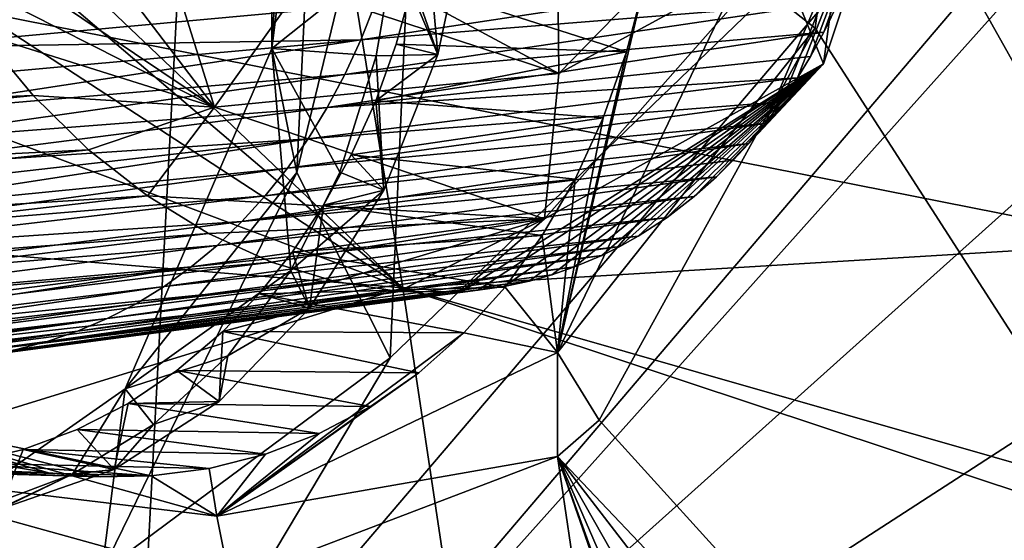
# Model space of a CAD drawing. Header units: metres. Extents: x -150 to 307, y -550 to 84.
# Tile 963 of 1056: x 212.07 to 214.26, y 45.27 to 46.43. Entities that reach past the tile are written whole.
import ezdxf

# ---------------------------------------------------------------- set-up
doc = ezdxf.new("R2010")
doc.units = ezdxf.units.M
doc.layers.add('solid_26006363', color=7, linetype='CONTINUOUS')

msp = doc.modelspace()

# ---------------------------------------------------------------- linework, layer by layer
at = {"layer": 'solid_26006363'}
for points in [[(205.239792, 37.984932, 918.647217), (204.535141, 57.130486, 912.7276), (212.915314, 55.872066, 920.194031)], [(210.785965, 46.683491, 923.515747), (215.47261, 45.756672, 927.548523), (219.118546, 56.967552, 927.763855)], [(211.848404, 35.674782, 924.535278), (205.239792, 37.984932, 918.647217), (212.915314, 55.872066, 920.194031)], [(211.848404, 35.674782, 924.535278), (212.915314, 55.872066, 920.194031), (220.98616, 52.407631, 927.384888)], [(216.214874, 41.884666, 900.430115), (213.683807, 52.451763, 901.528809), (214.550018, 47.271774, 900.560425)], [(216.141083, 47.235237, 901.981445), (213.683807, 52.451763, 901.528809), (216.214874, 41.884666, 900.430115)], [(211.848404, 35.674782, 924.535278), (220.98616, 52.407631, 927.384888), (228.386642, 46.874367, 933.978455)], [(210.082443, 48.532524, 900.717285), (212.243668, 49.969997, 903.119507), (212.921371, 45.8316, 902.369751)], [(215.116882, 45.964375, 904.394653), (212.921371, 45.8316, 902.369751), (212.243668, 49.969997, 903.119507)], [(214.741241, 47.241585, 904.46344), (215.116882, 45.964375, 904.394653), (212.243668, 49.969997, 903.119507)], [(215.871735, 48.863323, 899.082397), (216.964417, 41.55938, 897.855957), (213.661163, 48.295158, 896.936584)], [(210.420807, 47.959202, 900.828125), (210.082443, 48.532524, 900.717285), (212.921371, 45.8316, 902.369751)], [(208.403503, 46.119522, 900.522705), (212.154221, 44.110111, 903.217529), (211.469025, 48.439999, 903.985413)], [(215.160858, 47.640251, 907.073608), (211.469025, 48.439999, 903.985413), (212.154221, 44.110111, 903.217529)], [(216.964417, 41.55938, 897.855957), (213.857773, 47.651962, 896.905823), (213.661163, 48.295158, 896.936584)], [(210.647034, 47.315216, 900.819763), (210.420807, 47.959202, 900.828125), (212.921371, 45.8316, 902.369751)], [(216.964417, 41.55938, 897.855957), (213.916885, 46.984791, 896.749146), (213.857773, 47.651962, 896.905823)], [(214.936096, 47.220741, 906.727356), (215.160858, 47.640251, 907.073608), (212.154221, 44.110111, 903.217529)], [(212.630066, 46.365063, 897.850769), (212.681732, 47.264286, 898.72644), (212.626755, 47.336964, 898.26709)], [(212.630066, 46.365063, 897.850769), (212.626755, 47.336964, 898.26709), (212.902206, 46.58176, 897.41333)], [(210.742645, 46.649479, 900.692017), (210.647034, 47.315216, 900.819763), (212.921371, 45.8316, 902.369751)], [(212.20256, 44.51738, 897.63385), (215.324356, 42.106709, 899.695068), (214.550018, 47.271774, 900.560425)], [(212.893829, 45.675568, 898.590637), (212.20256, 44.51738, 897.63385), (214.550018, 47.271774, 900.560425)], [(212.893829, 45.675568, 898.590637), (214.550018, 47.271774, 900.560425), (212.963364, 47.235893, 899.137573)], [(212.630066, 46.365063, 897.850769), (212.740723, 47.250454, 898.857056), (212.681732, 47.264286, 898.72644)], [(212.630066, 46.365063, 897.850769), (212.685684, 46.088707, 898.396484), (212.740723, 47.250454, 898.857056)], [(212.685684, 46.088707, 898.396484), (212.963364, 47.235893, 899.137573), (212.740723, 47.250454, 898.857056)], [(212.474915, 47.243626, 894.336243), (207.217255, 46.439289, 899.590637), (207.585968, 46.005188, 899.774902)], [(212.557129, 47.119247, 894.409546), (212.474915, 47.243626, 894.336243), (207.585968, 46.005188, 899.774902)], [(212.685684, 46.088707, 898.396484), (212.893829, 45.675568, 898.590637), (212.963364, 47.235893, 899.137573)], [(214.976013, 46.641151, 906.574219), (214.936096, 47.220741, 906.727356), (212.154221, 44.110111, 903.217529)], [(213.858887, 46.330936, 894.840576), (213.759293, 46.576851, 894.641541), (213.978378, 47.216671, 895.029419)], [(213.858887, 46.330936, 894.840576), (213.978378, 47.216671, 895.029419), (214.122055, 47.122009, 895.313232)], [(212.99884, 47.188911, 894.80304), (208.403503, 46.119522, 900.522705), (208.549301, 46.613052, 900.805664)], [(212.99884, 47.188911, 894.80304), (212.900818, 47.083241, 894.715759), (208.403503, 46.119522, 900.522705)], [(212.668594, 47.047695, 894.50885), (212.557129, 47.119247, 894.409546), (207.585968, 46.005188, 899.774902)], [(213.729324, 46.19772, 895.094543), (213.858887, 46.330936, 894.840576), (214.122055, 47.122009, 895.313232)], [(213.765411, 46.245792, 895.137207), (213.729324, 46.19772, 895.094543), (214.122055, 47.122009, 895.313232)], [(213.801636, 46.299583, 895.181335), (213.765411, 46.245792, 895.137207), (214.122055, 47.122009, 895.313232)], [(213.830521, 46.347252, 895.217651), (213.801636, 46.299583, 895.181335), (214.122055, 47.122009, 895.313232)], [(213.860092, 46.401329, 895.256042), (213.830521, 46.347252, 895.217651), (214.122055, 47.122009, 895.313232)], [(213.893204, 46.469681, 895.300842), (213.860092, 46.401329, 895.256042), (214.122055, 47.122009, 895.313232)], [(212.900818, 47.083241, 894.715759), (212.786804, 47.033173, 894.614136), (208.403503, 46.119522, 900.522705)], [(211.942963, 46.966568, 893.368347), (212.233414, 47.089211, 893.471008), (212.501816, 46.234467, 893.630066)], [(212.501816, 46.234467, 893.630066), (212.233414, 47.089211, 893.471008), (212.691757, 46.500111, 893.688904)], [(212.668594, 47.047695, 894.50885), (207.585968, 46.005188, 899.774902), (208.040939, 45.887573, 900.133972)], [(212.786804, 47.033173, 894.614136), (212.668594, 47.047695, 894.50885), (208.040939, 45.887573, 900.133972)], [(212.786804, 47.033173, 894.614136), (208.040939, 45.887573, 900.133972), (208.403503, 46.119522, 900.522705)], [(213.677582, 46.53968, 896.488953), (213.916885, 46.984791, 896.749146), (213.840729, 46.410358, 896.504944)], [(216.964417, 41.55938, 897.855957), (213.840729, 46.410358, 896.504944), (213.916885, 46.984791, 896.749146)], [(211.942963, 46.966568, 893.368347), (212.501816, 46.234467, 893.630066), (211.789886, 46.712219, 893.515686)], [(217.86026, 31.333513, 929.891663), (211.848404, 35.674782, 924.535278), (228.386642, 46.874367, 933.978455)], [(213.269211, 46.30954, 894.133057), (213.26799, 46.452301, 894.175171), (213.677826, 46.728306, 894.616516)], [(213.759293, 46.576851, 894.641541), (213.269211, 46.30954, 894.133057), (213.677826, 46.728306, 894.616516)], [(212.501816, 46.234467, 893.630066), (211.881088, 46.54813, 893.557434), (211.789886, 46.712219, 893.515686)], [(210.785965, 46.683491, 923.515747), (208.436569, 35.115726, 923.891113), (215.47261, 45.756672, 927.548523)], [(213.071762, 46.690475, 897.28186), (212.999344, 46.351257, 897.113525), (212.902206, 46.58176, 897.41333)], [(212.973145, 46.653084, 897.183594), (212.999344, 46.351257, 897.113525), (213.071762, 46.690475, 897.28186)], [(210.699417, 46.014462, 900.454468), (210.742645, 46.649479, 900.692017), (212.921371, 45.8316, 902.369751)], [(215.272598, 46.128956, 906.681396), (214.976013, 46.641151, 906.574219), (212.154221, 44.110111, 903.217529)], [(212.973145, 46.653084, 897.183594), (212.943909, 46.510384, 897.113831), (212.999344, 46.351257, 897.113525)], [(212.630066, 46.365063, 897.850769), (212.902206, 46.58176, 897.41333), (212.862549, 46.348564, 897.273804)], [(212.779205, 46.573261, 893.786926), (213.269211, 46.30954, 894.133057), (212.691757, 46.500111, 893.688904)], [(212.779205, 46.573261, 893.786926), (213.26799, 46.452301, 894.175171), (213.269211, 46.30954, 894.133057)], [(212.999344, 46.351257, 897.113525), (212.862549, 46.348564, 897.273804), (212.902206, 46.58176, 897.41333)], [(213.237564, 45.985512, 894.194214), (213.269211, 46.30954, 894.133057), (213.759293, 46.576851, 894.641541)], [(213.237564, 45.985512, 894.194214), (213.759293, 46.576851, 894.641541), (213.858887, 46.330936, 894.840576)], [(212.501816, 46.234467, 893.630066), (211.984253, 46.396866, 893.612793), (211.881088, 46.54813, 893.557434)], [(212.828186, 46.383915, 896.685791), (213.893204, 46.469681, 895.300842), (213.926804, 46.550304, 895.348938)], [(212.828186, 46.383915, 896.685791), (213.926804, 46.550304, 895.348938), (212.860138, 46.464226, 896.735718)], [(213.266418, 45.687546, 895.849365), (213.677582, 46.53968, 896.488953), (213.840729, 46.410358, 896.504944)], [(213.4608, 46.513832, 896.560486), (213.677582, 46.53968, 896.488953), (213.266418, 45.687546, 895.849365)], [(212.943909, 46.510384, 897.113831), (212.906509, 46.374882, 897.039246), (212.999344, 46.351257, 897.113525)], [(213.420334, 46.357353, 896.470154), (212.906509, 46.374882, 897.039246), (212.943909, 46.510384, 897.113831)], [(213.420334, 46.357353, 896.470154), (212.943909, 46.510384, 897.113831), (213.4608, 46.513832, 896.560486)], [(213.420334, 46.357353, 896.470154), (213.4608, 46.513832, 896.560486), (213.266418, 45.687546, 895.849365)], [(212.501816, 46.234467, 893.630066), (212.691757, 46.500111, 893.688904), (213.269211, 46.30954, 894.133057)], [(212.860138, 46.464226, 896.735718), (211.823196, 46.453384, 898.160522), (211.794464, 46.366837, 898.108459)], [(212.828186, 46.383915, 896.685791), (212.860138, 46.464226, 896.735718), (211.794464, 46.366837, 898.108459)], [(212.792542, 46.306915, 896.633545), (213.860092, 46.401329, 895.256042), (213.893204, 46.469681, 895.300842)], [(212.792542, 46.306915, 896.633545), (213.893204, 46.469681, 895.300842), (212.828186, 46.383915, 896.685791)], [(216.332428, 46.418999, 907.757568), (212.798569, 39.711079, 902.523071), (213.303268, 39.508873, 902.919189)], [(216.332428, 46.418999, 907.757568), (216.106934, 45.999443, 907.411865), (212.798569, 39.711079, 902.523071)], [(216.332428, 46.418999, 907.757568), (213.303268, 39.508873, 902.919189), (217.798279, 39.222755, 906.963562)], [(211.984253, 46.396866, 893.612793), (212.098022, 46.26022, 893.680847), (209.527954, 46.161335, 896.071838)], [(212.501816, 46.234467, 893.630066), (212.098022, 46.26022, 893.680847), (211.984253, 46.396866, 893.612793)], [(212.753311, 46.233444, 896.579163), (213.830521, 46.347252, 895.217651), (213.860092, 46.401329, 895.256042)], [(212.753311, 46.233444, 896.579163), (213.860092, 46.401329, 895.256042), (212.792542, 46.306915, 896.633545)], [(213.266418, 45.687546, 895.849365), (213.840729, 46.410358, 896.504944), (213.359436, 45.536438, 895.817749)], [(216.964417, 41.55938, 897.855957), (213.359436, 45.536438, 895.817749), (213.840729, 46.410358, 896.504944)], [(212.828186, 46.383915, 896.685791), (211.763962, 46.288422, 898.057434), (211.732147, 46.217205, 898.007568)], [(212.792542, 46.306915, 896.633545), (212.828186, 46.383915, 896.685791), (211.732147, 46.217205, 898.007568)], [(212.828186, 46.383915, 896.685791), (211.794464, 46.366837, 898.108459), (211.763962, 46.288422, 898.057434)], [(212.906509, 46.374882, 897.039246), (212.86116, 46.248371, 896.960632), (212.999344, 46.351257, 897.113525)], [(213.420334, 46.357353, 896.470154), (212.86116, 46.248371, 896.960632), (212.906509, 46.374882, 897.039246)], [(212.302841, 45.606339, 897.238281), (212.685684, 46.088707, 898.396484), (212.630066, 46.365063, 897.850769)], [(212.302841, 45.606339, 897.238281), (212.630066, 46.365063, 897.850769), (212.671997, 45.869781, 896.895081)], [(212.630066, 46.365063, 897.850769), (212.781647, 46.089157, 897.087402), (212.671997, 45.869781, 896.895081)], [(212.630066, 46.365063, 897.850769), (212.862549, 46.348564, 897.273804), (212.781647, 46.089157, 897.087402)], [(212.753311, 46.233444, 896.579163), (213.801636, 46.299583, 895.181335), (213.830521, 46.347252, 895.217651)], [(212.879684, 46.04953, 896.916077), (212.781647, 46.089157, 897.087402), (212.862549, 46.348564, 897.273804)], [(213.368454, 46.210381, 896.373413), (212.86116, 46.248371, 896.960632), (213.420334, 46.357353, 896.470154)], [(212.86116, 46.248371, 896.960632), (212.879684, 46.04953, 896.916077), (212.999344, 46.351257, 897.113525)], [(212.999344, 46.351257, 897.113525), (212.879684, 46.04953, 896.916077), (212.862549, 46.348564, 897.273804)], [(213.368454, 46.210381, 896.373413), (213.420334, 46.357353, 896.470154), (213.266418, 45.687546, 895.849365)], [(213.051987, 45.822815, 894.415161), (213.237564, 45.985512, 894.194214), (213.858887, 46.330936, 894.840576)], [(213.088837, 45.826172, 894.44812), (213.051987, 45.822815, 894.415161), (213.858887, 46.330936, 894.840576)], [(213.147598, 45.834743, 894.501526), (213.088837, 45.826172, 894.44812), (213.858887, 46.330936, 894.840576)], [(213.203217, 45.846611, 894.552917), (213.147598, 45.834743, 894.501526), (213.858887, 46.330936, 894.840576)], [(213.253998, 45.860767, 894.600647), (213.203217, 45.846611, 894.552917), (213.858887, 46.330936, 894.840576)], [(213.304047, 45.877983, 894.648376), (213.253998, 45.860767, 894.600647), (213.858887, 46.330936, 894.840576)], [(213.365433, 45.90382, 894.70813), (213.304047, 45.877983, 894.648376), (213.858887, 46.330936, 894.840576)], [(213.405273, 45.923557, 894.747559), (213.365433, 45.90382, 894.70813), (213.858887, 46.330936, 894.840576)], [(213.446487, 45.946636, 894.78894), (213.405273, 45.923557, 894.747559), (213.858887, 46.330936, 894.840576)], [(213.510666, 45.988392, 894.854736), (213.446487, 45.946636, 894.78894), (213.858887, 46.330936, 894.840576)], [(213.571182, 46.034954, 894.918518), (213.510666, 45.988392, 894.854736), (213.858887, 46.330936, 894.840576)], [(213.620712, 46.078896, 894.971985), (213.571182, 46.034954, 894.918518), (213.858887, 46.330936, 894.840576)], [(213.658218, 46.116112, 895.013428), (213.620712, 46.078896, 894.971985), (213.858887, 46.330936, 894.840576)], [(213.692139, 46.153084, 895.051636), (213.658218, 46.116112, 895.013428), (213.858887, 46.330936, 894.840576)], [(213.729324, 46.19772, 895.094543), (213.692139, 46.153084, 895.051636), (213.858887, 46.330936, 894.840576)], [(212.792542, 46.306915, 896.633545), (211.732147, 46.217205, 898.007568), (211.699539, 46.152657, 897.959045)], [(212.753311, 46.233444, 896.579163), (212.792542, 46.306915, 896.633545), (211.699539, 46.152657, 897.959045)], [(212.501816, 46.234467, 893.630066), (213.269211, 46.30954, 894.133057), (213.237564, 45.985512, 894.194214)], [(212.710571, 46.163715, 896.522827), (213.765411, 46.245792, 895.137207), (213.801636, 46.299583, 895.181335)], [(212.710571, 46.163715, 896.522827), (213.801636, 46.299583, 895.181335), (212.753311, 46.233444, 896.579163)], [(212.098022, 46.26022, 893.680847), (209.666718, 46.010345, 896.145752), (209.527954, 46.161335, 896.071838)], [(212.098022, 46.26022, 893.680847), (212.22142, 46.139427, 893.760986), (209.666718, 46.010345, 896.145752)], [(212.501816, 46.234467, 893.630066), (212.22142, 46.139427, 893.760986), (212.098022, 46.26022, 893.680847)], [(212.664444, 46.097942, 896.464539), (213.729324, 46.19772, 895.094543), (213.765411, 46.245792, 895.137207)], [(212.664444, 46.097942, 896.464539), (213.765411, 46.245792, 895.137207), (212.710571, 46.163715, 896.522827)], [(212.86116, 46.248371, 896.960632), (212.806824, 46.128288, 896.876221), (212.879684, 46.04953, 896.916077)], [(213.368454, 46.210381, 896.373413), (212.806824, 46.128288, 896.876221), (212.86116, 46.248371, 896.960632)], [(212.753311, 46.233444, 896.579163), (211.699539, 46.152657, 897.959045), (211.666458, 46.094131, 897.912048)], [(212.710571, 46.163715, 896.522827), (212.753311, 46.233444, 896.579163), (211.666458, 46.094131, 897.912048)], [(212.501816, 46.234467, 893.630066), (212.352371, 46.036488, 893.851929), (212.22142, 46.139427, 893.760986)], [(212.501816, 46.234467, 893.630066), (213.237564, 45.985512, 894.194214), (212.352371, 46.036488, 893.851929)], [(212.615097, 46.036304, 896.404602), (213.692139, 46.153084, 895.051636), (213.729324, 46.19772, 895.094543)], [(212.615097, 46.036304, 896.404602), (213.729324, 46.19772, 895.094543), (212.664444, 46.097942, 896.464539)], [(213.305649, 46.073738, 896.270935), (212.806824, 46.128288, 896.876221), (213.368454, 46.210381, 896.373413)], [(213.305649, 46.073738, 896.270935), (213.368454, 46.210381, 896.373413), (213.266418, 45.687546, 895.849365)], [(212.710571, 46.163715, 896.522827), (211.633224, 46.041061, 897.866638), (211.600082, 45.993008, 897.822815)], [(212.664444, 46.097942, 896.464539), (212.710571, 46.163715, 896.522827), (211.600082, 45.993008, 897.822815)], [(212.710571, 46.163715, 896.522827), (211.666458, 46.094131, 897.912048), (211.633224, 46.041061, 897.866638)], [(212.562729, 45.978981, 896.343262), (213.658218, 46.116112, 895.013428), (213.692139, 46.153084, 895.051636)], [(212.562729, 45.978981, 896.343262), (213.692139, 46.153084, 895.051636), (212.615097, 46.036304, 896.404602)], [(212.22142, 46.139427, 893.760986), (209.81517, 45.876858, 896.233521), (209.666718, 46.010345, 896.145752)], [(212.22142, 46.139427, 893.760986), (212.352371, 46.036488, 893.851929), (209.81517, 45.876858, 896.233521)], [(215.706787, 45.887508, 907.0047), (215.272598, 46.128956, 906.681396), (212.154221, 44.110111, 903.217529)], [(212.806824, 46.128288, 896.876221), (212.744644, 46.015644, 896.787354), (212.879684, 46.04953, 896.916077)], [(213.305649, 46.073738, 896.270935), (212.744644, 46.015644, 896.787354), (212.806824, 46.128288, 896.876221)], [(208.403503, 46.119522, 900.522705), (208.040939, 45.887573, 900.133972), (212.154221, 44.110111, 903.217529)], [(212.562729, 45.978981, 896.343262), (213.620712, 46.078896, 894.971985), (213.658218, 46.116112, 895.013428)], [(212.664444, 46.097942, 896.464539), (211.600082, 45.993008, 897.822815), (211.567184, 45.949398, 897.78064)], [(212.615097, 46.036304, 896.404602), (212.664444, 46.097942, 896.464539), (211.567184, 45.949398, 897.78064)], [(212.685684, 46.088707, 898.396484), (212.251083, 45.198116, 897.694275), (212.893829, 45.675568, 898.590637)], [(212.302841, 45.606339, 897.238281), (212.251083, 45.198116, 897.694275), (212.685684, 46.088707, 898.396484)], [(212.879684, 46.04953, 896.916077), (212.671997, 45.869781, 896.895081), (212.781647, 46.089157, 897.087402)], [(212.507568, 45.926132, 896.280701), (213.571182, 46.034954, 894.918518), (213.620712, 46.078896, 894.971985)], [(212.507568, 45.926132, 896.280701), (213.620712, 46.078896, 894.971985), (212.562729, 45.978981, 896.343262)], [(213.232513, 45.947845, 896.16333), (212.744644, 46.015644, 896.787354), (213.305649, 46.073738, 896.270935)], [(213.232513, 45.947845, 896.16333), (213.305649, 46.073738, 896.270935), (213.266418, 45.687546, 895.849365)], [(212.879684, 46.04953, 896.916077), (212.713806, 45.78619, 896.690552), (212.671997, 45.869781, 896.895081)], [(212.744644, 46.015644, 896.787354), (212.713806, 45.78619, 896.690552), (212.879684, 46.04953, 896.916077)], [(212.352371, 46.036488, 893.851929), (209.971054, 45.762699, 896.333801), (209.81517, 45.876858, 896.233521)], [(212.352371, 46.036488, 893.851929), (212.488815, 45.95253, 893.951965), (209.971054, 45.762699, 896.333801)], [(212.615097, 46.036304, 896.404602), (211.567184, 45.949398, 897.78064), (211.53479, 45.909904, 897.740173)], [(212.562729, 45.978981, 896.343262), (212.615097, 46.036304, 896.404602), (211.53479, 45.909904, 897.740173)], [(212.352371, 46.036488, 893.851929), (213.237564, 45.985512, 894.194214), (212.488815, 45.95253, 893.951965)], [(212.449799, 45.87793, 896.217163), (213.510666, 45.988392, 894.854736), (213.571182, 46.034954, 894.918518)], [(212.449799, 45.87793, 896.217163), (213.571182, 46.034954, 894.918518), (212.507568, 45.926132, 896.280701)], [(210.228561, 45.000164, 899.728271), (210.699417, 46.014462, 900.454468), (212.921371, 45.8316, 902.369751)], [(216.106934, 45.999443, 907.411865), (212.154221, 44.110111, 903.217529), (212.798569, 39.711079, 902.523071)], [(216.106934, 45.999443, 907.411865), (215.706787, 45.887508, 907.0047), (212.154221, 44.110111, 903.217529)], [(212.744644, 46.015644, 896.787354), (212.675964, 45.911957, 896.695618), (212.713806, 45.78619, 896.690552)], [(213.232513, 45.947845, 896.16333), (212.675964, 45.911957, 896.695618), (212.744644, 46.015644, 896.787354)], [(212.562729, 45.978981, 896.343262), (211.53479, 45.909904, 897.740173), (211.471786, 45.841488, 897.664124)], [(212.507568, 45.926132, 896.280701), (212.562729, 45.978981, 896.343262), (211.471786, 45.841488, 897.664124)], [(212.389648, 45.834541, 896.152832), (213.446487, 45.946636, 894.78894), (213.510666, 45.988392, 894.854736)], [(212.389648, 45.834541, 896.152832), (213.510666, 45.988392, 894.854736), (212.449799, 45.87793, 896.217163)], [(212.488815, 45.95253, 893.951965), (213.237564, 45.985512, 894.194214), (212.628845, 45.888557, 894.059814)], [(212.628845, 45.888557, 894.059814), (213.237564, 45.985512, 894.194214), (212.770554, 45.845516, 894.174011)], [(212.770554, 45.845516, 894.174011), (213.237564, 45.985512, 894.194214), (212.91217, 45.823601, 894.292969)], [(212.91217, 45.823601, 894.292969), (213.237564, 45.985512, 894.194214), (213.051987, 45.822815, 894.415161)], [(212.488815, 45.95253, 893.951965), (210.132462, 45.6693, 896.445374), (209.971054, 45.762699, 896.333801)], [(212.488815, 45.95253, 893.951965), (212.628845, 45.888557, 894.059814), (210.132462, 45.6693, 896.445374)], [(215.116882, 45.964375, 904.394653), (215.884445, 44.983025, 904.787964), (212.921371, 45.8316, 902.369751)], [(212.327332, 45.796139, 896.087952), (213.405273, 45.923557, 894.747559), (213.446487, 45.946636, 894.78894)], [(212.327332, 45.796139, 896.087952), (213.446487, 45.946636, 894.78894), (212.389648, 45.834541, 896.152832)], [(213.149536, 45.833244, 896.05127), (212.675964, 45.911957, 896.695618), (213.232513, 45.947845, 896.16333)], [(213.149536, 45.833244, 896.05127), (213.232513, 45.947845, 896.16333), (213.266418, 45.687546, 895.849365)], [(212.507568, 45.926132, 896.280701), (211.471786, 45.841488, 897.664124), (211.411743, 45.785084, 897.59436)], [(212.449799, 45.87793, 896.217163), (212.507568, 45.926132, 896.280701), (211.411743, 45.785084, 897.59436)], [(212.263031, 45.762829, 896.022827), (213.365433, 45.90382, 894.70813), (213.405273, 45.923557, 894.747559)], [(212.263031, 45.762829, 896.022827), (213.405273, 45.923557, 894.747559), (212.327332, 45.796139, 896.087952)], [(212.675964, 45.911957, 896.695618), (212.601822, 45.818455, 896.602295), (212.713806, 45.78619, 896.690552)], [(213.149536, 45.833244, 896.05127), (212.601822, 45.818455, 896.602295), (212.675964, 45.911957, 896.695618)], [(208.264847, 38.22168, 898.149109), (212.154221, 44.110111, 903.217529), (208.040939, 45.887573, 900.133972)], [(212.628845, 45.888557, 894.059814), (210.297531, 45.59782, 896.566895), (210.132462, 45.6693, 896.445374)], [(212.628845, 45.888557, 894.059814), (212.770554, 45.845516, 894.174011), (210.297531, 45.59782, 896.566895)], [(212.196976, 45.734642, 895.95752), (213.304047, 45.877983, 894.648376), (213.365433, 45.90382, 894.70813)], [(212.196976, 45.734642, 895.95752), (213.365433, 45.90382, 894.70813), (212.263031, 45.762829, 896.022827)], [(212.449799, 45.87793, 896.217163), (211.355011, 45.738548, 897.530579), (211.301758, 45.700153, 897.472351)], [(212.389648, 45.834541, 896.152832), (212.449799, 45.87793, 896.217163), (211.301758, 45.700153, 897.472351)], [(212.449799, 45.87793, 896.217163), (211.411743, 45.785084, 897.59436), (211.355011, 45.738548, 897.530579)], [(212.129349, 45.711597, 895.892212), (213.253998, 45.860767, 894.600647), (213.304047, 45.877983, 894.648376)], [(212.129349, 45.711597, 895.892212), (213.304047, 45.877983, 894.648376), (212.196976, 45.734642, 895.95752)], [(212.302841, 45.606339, 897.238281), (212.671997, 45.869781, 896.895081), (212.531494, 45.679554, 896.689697)], [(212.713806, 45.78619, 896.690552), (212.531494, 45.679554, 896.689697), (212.671997, 45.869781, 896.895081)], [(212.770554, 45.845516, 894.174011), (210.463821, 45.549652, 896.696716), (210.297531, 45.59782, 896.566895)], [(212.770554, 45.845516, 894.174011), (212.91217, 45.823601, 894.292969), (210.463821, 45.549652, 896.696716)], [(212.060364, 45.693687, 895.827148), (213.147598, 45.834743, 894.501526), (213.203217, 45.846611, 894.552917)], [(212.060364, 45.693687, 895.827148), (213.203217, 45.846611, 894.552917), (212.129349, 45.711597, 895.892212)], [(212.129349, 45.711597, 895.892212), (213.203217, 45.846611, 894.552917), (213.253998, 45.860767, 894.600647)], [(210.228561, 45.000164, 899.728271), (212.921371, 45.8316, 902.369751), (213.539658, 41.704384, 901.687073)], [(212.91217, 45.823601, 894.292969), (210.629272, 45.525154, 896.833069), (210.463821, 45.549652, 896.696716)], [(212.91217, 45.823601, 894.292969), (213.051987, 45.822815, 894.415161), (210.629272, 45.525154, 896.833069)], [(210.629272, 45.525154, 896.833069), (213.051987, 45.822815, 894.415161), (211.919144, 45.673321, 895.698425)], [(212.389648, 45.834541, 896.152832), (211.301758, 45.700153, 897.472351), (211.251999, 45.668476, 897.41925)], [(212.327332, 45.796139, 896.087952), (212.389648, 45.834541, 896.152832), (211.251999, 45.668476, 897.41925)], [(211.919144, 45.673321, 895.698425), (213.051987, 45.822815, 894.415161), (213.088837, 45.826172, 894.44812)], [(211.919144, 45.673321, 895.698425), (213.088837, 45.826172, 894.44812), (211.990219, 45.680923, 895.762512)], [(211.990219, 45.680923, 895.762512), (213.088837, 45.826172, 894.44812), (213.147598, 45.834743, 894.501526)], [(211.990219, 45.680923, 895.762512), (213.147598, 45.834743, 894.501526), (212.060364, 45.693687, 895.827148)], [(213.057465, 45.730991, 895.93573), (212.601822, 45.818455, 896.602295), (213.149536, 45.833244, 896.05127)], [(216.831329, 44.534607, 905.520935), (213.539658, 41.704384, 901.687073), (212.921371, 45.8316, 902.369751)], [(215.884445, 44.983025, 904.787964), (216.831329, 44.534607, 905.520935), (212.921371, 45.8316, 902.369751)], [(213.057465, 45.730991, 895.93573), (213.149536, 45.833244, 896.05127), (213.266418, 45.687546, 895.849365)], [(212.601822, 45.818455, 896.602295), (212.520721, 45.733879, 896.505737), (212.713806, 45.78619, 896.690552)], [(213.057465, 45.730991, 895.93573), (212.520721, 45.733879, 896.505737), (212.601822, 45.818455, 896.602295)], [(212.327332, 45.796139, 896.087952), (211.251999, 45.668476, 897.41925), (211.205688, 45.642353, 897.37085)], [(212.263031, 45.762829, 896.022827), (212.327332, 45.796139, 896.087952), (211.205688, 45.642353, 897.37085)], [(212.713806, 45.78619, 896.690552), (212.512451, 45.578365, 896.451538), (212.531494, 45.679554, 896.689697)], [(212.520721, 45.733879, 896.505737), (212.512451, 45.578365, 896.451538), (212.713806, 45.78619, 896.690552)], [(208.436569, 35.115726, 923.891113), (212.637207, 34.4235, 927.385193), (215.47261, 45.756672, 927.548523)], [(212.263031, 45.762829, 896.022827), (211.162689, 45.620808, 897.326782), (211.122864, 45.603024, 897.286621)], [(212.196976, 45.734642, 895.95752), (212.263031, 45.762829, 896.022827), (211.122864, 45.603024, 897.286621)], [(212.263031, 45.762829, 896.022827), (211.205688, 45.642353, 897.37085), (211.162689, 45.620808, 897.326782)], [(215.47261, 45.756672, 927.548523), (212.637207, 34.4235, 927.385193), (219.168732, 41.62532, 931.314575)], [(212.196976, 45.734642, 895.95752), (211.052017, 45.576237, 897.216675), (211.020615, 45.566246, 897.186279)], [(212.129349, 45.711597, 895.892212), (212.196976, 45.734642, 895.95752), (211.020615, 45.566246, 897.186279)], [(212.196976, 45.734642, 895.95752), (211.086029, 45.588348, 897.25), (211.052017, 45.576237, 897.216675)], [(212.196976, 45.734642, 895.95752), (211.122864, 45.603024, 897.286621), (211.086029, 45.588348, 897.25)], [(212.520721, 45.733879, 896.505737), (212.41832, 45.646889, 896.389893), (212.512451, 45.578365, 896.451538)], [(212.95723, 45.642178, 895.81781), (212.41832, 45.646889, 896.389893), (212.520721, 45.733879, 896.505737)], [(212.95723, 45.642178, 895.81781), (212.520721, 45.733879, 896.505737), (213.057465, 45.730991, 895.93573)], [(212.129349, 45.711597, 895.892212), (210.991669, 45.558006, 897.158508), (210.964981, 45.551197, 897.133179)], [(212.060364, 45.693687, 895.827148), (212.129349, 45.711597, 895.892212), (210.964981, 45.551197, 897.133179)], [(212.129349, 45.711597, 895.892212), (211.020615, 45.566246, 897.186279), (210.991669, 45.558006, 897.158508)], [(213.057465, 45.730991, 895.93573), (213.266418, 45.687546, 895.849365), (212.507263, 45.32259, 895.070984)], [(212.95723, 45.642178, 895.81781), (213.057465, 45.730991, 895.93573), (212.507263, 45.32259, 895.070984)], [(212.251083, 45.198116, 897.694275), (212.20256, 44.51738, 897.63385), (212.893829, 45.675568, 898.590637)], [(212.302841, 45.606339, 897.238281), (212.531494, 45.679554, 896.689697), (212.365753, 45.526501, 896.47937)], [(212.512451, 45.578365, 896.451538), (212.365753, 45.526501, 896.47937), (212.531494, 45.679554, 896.689697)], [(212.507263, 45.32259, 895.070984), (213.266418, 45.687546, 895.849365), (213.266251, 45.455292, 895.711914)], [(213.266418, 45.687546, 895.849365), (213.359436, 45.536438, 895.817749), (213.266251, 45.455292, 895.711914)], [(212.41832, 45.646889, 896.389893), (212.309662, 45.573765, 896.272949), (212.512451, 45.578365, 896.451538)], [(212.849609, 45.567295, 895.698364), (212.309662, 45.573765, 896.272949), (212.41832, 45.646889, 896.389893)], [(212.849609, 45.567295, 895.698364), (212.41832, 45.646889, 896.389893), (212.95723, 45.642178, 895.81781)], [(212.849609, 45.567295, 895.698364), (212.95723, 45.642178, 895.81781), (212.507263, 45.32259, 895.070984)], [(211.70842, 45.190285, 896.543823), (212.251083, 45.198116, 897.694275), (212.302841, 45.606339, 897.238281)], [(211.70842, 45.190285, 896.543823), (212.302841, 45.606339, 897.238281), (212.185257, 45.416256, 896.275024)], [(212.302841, 45.606339, 897.238281), (212.365753, 45.526501, 896.47937), (212.185257, 45.416256, 896.275024)], [(211.621384, 45.568947, 894.382507), (212.507263, 45.32259, 895.070984), (211.630264, 45.42786, 894.280945)], [(212.360748, 45.41256, 895.220886), (212.507263, 45.32259, 895.070984), (211.621384, 45.568947, 894.382507)], [(212.247208, 45.410233, 895.121704), (212.360748, 45.41256, 895.220886), (211.621384, 45.568947, 894.382507)], [(212.131989, 45.418934, 895.024902), (212.247208, 45.410233, 895.121704), (211.621384, 45.568947, 894.382507)], [(212.015625, 45.438717, 894.930969), (212.131989, 45.418934, 895.024902), (211.621384, 45.568947, 894.382507)], [(212.309662, 45.573765, 896.272949), (212.195923, 45.515438, 896.156128), (212.278336, 45.426785, 896.201416)], [(212.735413, 45.506664, 895.578308), (212.195923, 45.515438, 896.156128), (212.309662, 45.573765, 896.272949)], [(212.512451, 45.578365, 896.451538), (212.278336, 45.426785, 896.201416), (212.365753, 45.526501, 896.47937)], [(212.309662, 45.573765, 896.272949), (212.278336, 45.426785, 896.201416), (212.512451, 45.578365, 896.451538)], [(212.735413, 45.506664, 895.578308), (212.309662, 45.573765, 896.272949), (212.849609, 45.567295, 895.698364)], [(212.735413, 45.506664, 895.578308), (212.849609, 45.567295, 895.698364), (212.507263, 45.32259, 895.070984)], [(216.964417, 41.55938, 897.855957), (213.266251, 45.455292, 895.711914), (213.359436, 45.536438, 895.817749)], [(212.195923, 45.515438, 896.156128), (212.075195, 45.471062, 896.037537), (212.278336, 45.426785, 896.201416)], [(212.615356, 45.460541, 895.458191), (212.075195, 45.471062, 896.037537), (212.195923, 45.515438, 896.156128)], [(212.278336, 45.426785, 896.201416), (212.185257, 45.416256, 896.275024), (212.365753, 45.526501, 896.47937)], [(212.615356, 45.460541, 895.458191), (212.195923, 45.515438, 896.156128), (212.735413, 45.506664, 895.578308)], [(207.495148, 45.492085, 897.502869), (212.114883, 40.848217, 900.181396), (211.852081, 40.243343, 899.783264)], [(207.495148, 45.492085, 897.502869), (208.384094, 44.719704, 898.036926), (212.114883, 40.848217, 900.181396)], [(212.615356, 45.460541, 895.458191), (212.735413, 45.506664, 895.578308), (212.507263, 45.32259, 895.070984)], [(212.075195, 45.471062, 896.037537), (211.949646, 45.440975, 895.919128), (212.024429, 45.338272, 895.953491)], [(212.490189, 45.429138, 895.338806), (211.949646, 45.440975, 895.919128), (212.075195, 45.471062, 896.037537)], [(212.075195, 45.471062, 896.037537), (212.024429, 45.338272, 895.953491), (212.278336, 45.426785, 896.201416)], [(212.490189, 45.429138, 895.338806), (212.075195, 45.471062, 896.037537), (212.615356, 45.460541, 895.458191)], [(212.490189, 45.429138, 895.338806), (212.615356, 45.460541, 895.458191), (212.507263, 45.32259, 895.070984)], [(212.507263, 45.32259, 895.070984), (213.266251, 45.455292, 895.711914), (212.536469, 45.176868, 894.992432)], [(212.536469, 45.176868, 894.992432), (213.266251, 45.455292, 895.711914), (215.249481, 32.031883, 894.023315)], [(215.661316, 38.585705, 895.909729), (215.249481, 32.031883, 894.023315), (213.266251, 45.455292, 895.711914)], [(215.518707, 39.206268, 895.943726), (215.661316, 38.585705, 895.909729), (213.266251, 45.455292, 895.711914)], [(215.551605, 40.193787, 896.232117), (215.518707, 39.206268, 895.943726), (213.266251, 45.455292, 895.711914)], [(215.845688, 40.917374, 896.686279), (215.551605, 40.193787, 896.232117), (213.266251, 45.455292, 895.711914)], [(216.378922, 41.414692, 897.294861), (215.845688, 40.917374, 896.686279), (213.266251, 45.455292, 895.711914)], [(216.964417, 41.55938, 897.855957), (216.378922, 41.414692, 897.294861), (213.266251, 45.455292, 895.711914)], [(211.630264, 45.42786, 894.280945), (212.536469, 45.176868, 894.992432), (210.369186, 43.635254, 892.676941)], [(212.131989, 45.418934, 895.024902), (211.55722, 45.440334, 895.577637), (211.691284, 45.425625, 895.689758)], [(212.015625, 45.438717, 894.930969), (211.55722, 45.440334, 895.577637), (212.131989, 45.418934, 895.024902)], [(212.507263, 45.32259, 895.070984), (212.536469, 45.176868, 894.992432), (211.630264, 45.42786, 894.280945)], [(212.247208, 45.410233, 895.121704), (211.691284, 45.425625, 895.689758), (211.82193, 45.425716, 895.803345)], [(212.131989, 45.418934, 895.024902), (211.691284, 45.425625, 895.689758), (212.247208, 45.410233, 895.121704)], [(212.360748, 45.41256, 895.220886), (211.82193, 45.425716, 895.803345), (211.949646, 45.440975, 895.919128)], [(212.247208, 45.410233, 895.121704), (211.82193, 45.425716, 895.803345), (212.360748, 45.41256, 895.220886)], [(212.360748, 45.41256, 895.220886), (211.949646, 45.440975, 895.919128), (212.490189, 45.429138, 895.338806)], [(212.278336, 45.426785, 896.201416), (212.024429, 45.338272, 895.953491), (212.185257, 45.416256, 896.275024)], [(212.360748, 45.41256, 895.220886), (212.490189, 45.429138, 895.338806), (212.507263, 45.32259, 895.070984)], [(211.70842, 45.190285, 896.543823), (212.185257, 45.416256, 896.275024), (212.00882, 45.349659, 896.093628)], [(212.024429, 45.338272, 895.953491), (212.00882, 45.349659, 896.093628), (212.185257, 45.416256, 896.275024)]]:
    msp.add_3dface(points, dxfattribs=at)

doc.saveas('drawing.dxf')
